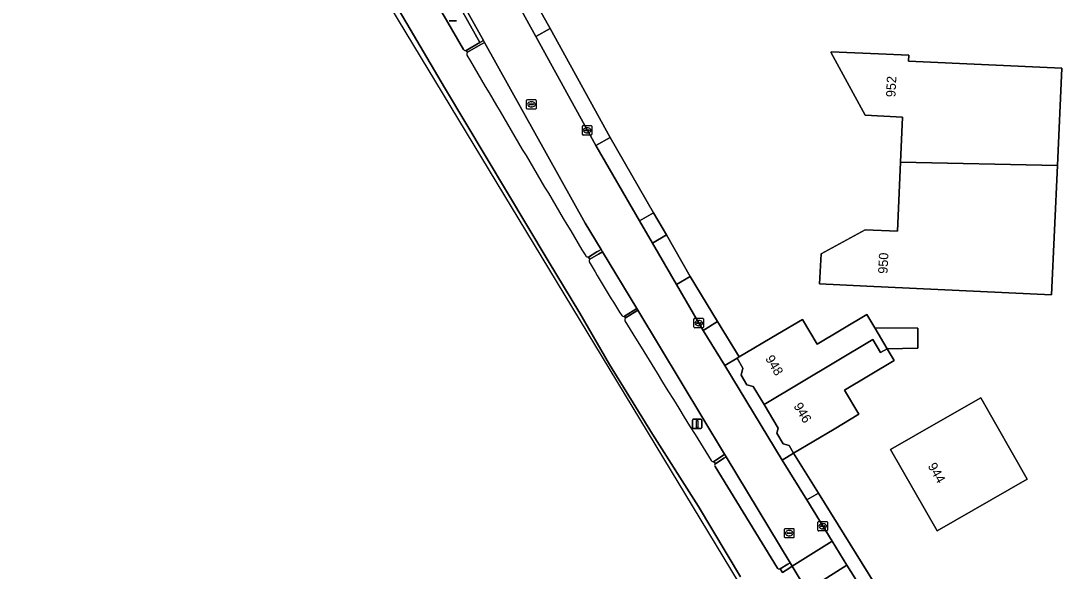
# Model space of a CAD drawing. Extents: x 158455 to 159797, y 387218 to 388672.
# Drawn here: x 158553.7 to 158664.1, y 387547.3 to 387605.6 of the extents above; entities that cross this region are included whole.
import ezdxf

# ---------------------------------------------------------------- set-up
doc = ezdxf.new("R2010")
doc.units = 0
for name, color, linetype in [('IMGEO_Berm_groen', 7, 'Continuous'), ('IMGEO_Erf', 7, 'Continuous'), ('IMGEO_Groenvoorziening', 7, 'Continuous'), ('IMGEO_Haag', 7, 'Continuous'), ('IMGEO_Kolk', 7, 'Continuous'), ('IMGEO_Lichtmast', 7, 'Continuous'), ('IMGEO_Pand', 7, 'Continuous'), ('IMGEO_Pand_nummerreeks', 7, 'Continuous'), ('IMGEO_Rijbaan_lokaal_gesloten', 7, 'Continuous'), ('IMGEO_Rijbaan_lokaal_open', 7, 'Continuous'), ('IMGEO_Rijbaan_regionaal_gesloten', 7, 'Continuous'), ('IMGEO_Rioolput', 7, 'Continuous'), ('IMGEO_Terreindeel_gesloten', 7, 'Continuous'), ('IMGEO_Voetpad_open', 7, 'Continuous')]:
    doc.layers.add(name, color=color, linetype=linetype)

msp = doc.modelspace()

# ---------------------------------------------------------------- linework, layer by layer
at = {"layer": 'IMGEO_Berm_groen'}
for points in [[(158600.93, 387602.46), (158602.37, 387603.29), (158595.99, 387614.74)], [(158594.61, 387612.98), (158597.73, 387607.6), (158600.66, 387602.56)]]:
    msp.add_lwpolyline(points, dxfattribs=at)
msp.add_arc((158600.86, 387602.68), 0.233, 211.7999, 288.5725, dxfattribs=at)
at = {"layer": 'IMGEO_Erf'}
msp.add_lwpolyline([(158607.75, 387608.53), (158609.85, 387604.78), (158616.19, 387593.23), (158620.8, 387585.26), (158622.16, 387582.92), (158624.69, 387578.52), (158627.59, 387573.75), (158629.86, 387570.01), (158633.94, 387572.43), (158636.57, 387573.99), (158638.13, 387571.37), (158643.4, 387574.5), (158644.25, 387573.08), (158648.81, 387573.06), (158648.81, 387571.2), (158648.81, 387570.94), (158645.55, 387570.88), (158646.29, 387569.64), (158641.02, 387566.51), (158642.56, 387563.94), (158639.94, 387562.38), (158635.64, 387559.83), (158638.28, 387555.58), (158648.98, 387538.36)], dxfattribs=at)
for points in [[(158643.39, 387577.51), (158638.4, 387577.74), (158638.55, 387580.92), (158643.23, 387583.47), (158646.64, 387583.31), (158646.96, 387590.62), (158647.18, 387595.39), (158643.22, 387595.59), (158639.61, 387602.21), (158639.63, 387602.31), (158644.62, 387602.1), (158647.86, 387601.97), (158647.81, 387601.32), (158664.06, 387600.59), (158663.59, 387590.26), (158662.97, 387576.6)], [(158650.84, 387551.61), (158645.92, 387560.23), (158651.19, 387563.24), (158655.47, 387565.68), (158660.39, 387557.06)]]:
    msp.add_lwpolyline(points, close=True, dxfattribs=at)
at = {"layer": 'IMGEO_Groenvoorziening'}
msp.add_lwpolyline([(158569.24, 387665.02), (158558.85, 387684.2), (158555.99, 387689.31), (158550.05, 387699.7), (158546.39, 387706.11), (158544.58, 387709.05), (158544.54, 387709.11), (158543.96, 387708.78), (158548.35, 387701.59), (158583.29, 387638.1), (158590.61, 387624.79), (158595.99, 387614.74), (158602.37, 387603.29), (158602.76, 387603.52), (158596.83, 387614.13), (158590.94, 387624.97), (158583.8, 387638.18), (158579.03, 387646.76), (158574, 387656.06)], close=True, dxfattribs=at)
for points in [[(158602.88, 387603.3), (158602.49, 387603.07), (158601.08, 387602.27)], [(158613.89, 387580.59), (158614.79, 387581.13), (158614.99, 387581.25), (158615.24, 387581.4), (158613.56, 387584.18), (158602.88, 387603.3)], [(158615.39, 387581.14), (158614.95, 387580.89), (158614.04, 387580.36)], [(158617.71, 387574.32), (158618.64, 387574.9), (158619.02, 387575.14), (158615.39, 387581.14)], [(158619.13, 387574.95), (158618.75, 387574.72), (158617.82, 387574.15)], [(158627.17, 387558.95), (158628.1, 387559.56), (158628.33, 387559.71), (158619.13, 387574.95)], [(158628.49, 387559.45), (158628.26, 387559.3), (158627.35, 387558.71)], [(158634.2, 387547.57), (158635.02, 387548.08), (158635.26, 387548.23), (158628.49, 387559.45)], [(158627.31, 387558.4), (158633.94, 387547.66)], [(158637.03, 387545.29), (158635.49, 387547.85), (158635.25, 387547.7), (158634.45, 387547.19)]]:
    msp.add_lwpolyline(points, dxfattribs=at)
for centre, radius, start, end in [((158601.27, 387602.07), 0.274, 133.9428, 202.4903), ((160646.95, 388798.53), 2370.15, 210.32112, 210.91861), ((158613.9, 387581.04), 0.454, 229.4552, 269.3461), ((158614.33, 387580.17), 0.354, 146.304, 193.9815), ((158741.55, 387653.57), 147.22, 209.9453, 212.5273), ((158617.62, 387574.53), 0.223, 211.8814, 293.3637), ((158618.11, 387573.93), 0.366, 142.9342, 193.3643), ((160944.33, 389003.56), 2730.76, 211.57155, 211.93675), ((158627.09, 387559.12), 0.19, 204.9865, 296.274), ((158627.51, 387558.53), 0.242, 131.4061, 212.5395), ((158634.14, 387547.81), 0.245, 216.0027, 282.686)]:
    msp.add_arc(centre, radius, start, end, dxfattribs=at)
at = {"layer": 'IMGEO_Haag'}
msp.add_lwpolyline([(158574, 387656.06), (158569.24, 387665.02), (158558.85, 387684.2), (158555.99, 387689.31), (158550.05, 387699.7), (158546.39, 387706.11), (158544.58, 387709.05), (158544.54, 387709.11), (158543.96, 387708.78), (158548.35, 387701.59), (158583.29, 387638.1), (158590.61, 387624.79), (158595.99, 387614.74), (158602.37, 387603.29), (158602.76, 387603.52), (158596.83, 387614.13), (158590.94, 387624.97), (158583.8, 387638.18), (158579.03, 387646.76)], close=True, dxfattribs=at)
for points in [[(158602.88, 387603.3), (158602.49, 387603.07), (158601.08, 387602.27)], [(158613.89, 387580.59), (158614.79, 387581.13), (158614.99, 387581.25), (158615.24, 387581.4), (158613.56, 387584.18), (158602.88, 387603.3)], [(158615.39, 387581.14), (158614.95, 387580.89), (158614.04, 387580.36)], [(158617.71, 387574.32), (158618.64, 387574.9), (158619.02, 387575.14), (158615.39, 387581.14)], [(158619.13, 387574.95), (158618.75, 387574.72), (158617.82, 387574.15)], [(158627.17, 387558.95), (158628.1, 387559.56), (158628.33, 387559.71), (158619.13, 387574.95)], [(158628.49, 387559.45), (158628.26, 387559.3), (158627.35, 387558.71)], [(158634.2, 387547.57), (158635.02, 387548.08), (158635.26, 387548.23), (158628.49, 387559.45)], [(158627.31, 387558.4), (158633.94, 387547.66)], [(158637.03, 387545.29), (158635.49, 387547.85), (158635.25, 387547.7), (158634.45, 387547.19)]]:
    msp.add_lwpolyline(points, dxfattribs=at)
for centre, radius, start, end in [((158601.27, 387602.07), 0.274, 133.9428, 202.4903), ((160646.95, 388798.53), 2370.15, 210.32112, 210.91861), ((158613.9, 387581.04), 0.454, 229.4552, 269.3461), ((158614.33, 387580.17), 0.354, 146.304, 193.9815), ((158741.55, 387653.57), 147.22, 209.9453, 212.5273), ((158617.62, 387574.53), 0.223, 211.8814, 293.3637), ((158618.11, 387573.93), 0.366, 142.9342, 193.3643), ((160944.33, 389003.56), 2730.76, 211.57155, 211.93675), ((158627.09, 387559.12), 0.19, 204.9865, 296.274), ((158627.51, 387558.53), 0.242, 131.4061, 212.5395), ((158634.14, 387547.81), 0.245, 216.0027, 282.686)]:
    msp.add_arc(centre, radius, start, end, dxfattribs=at)
at = {"layer": 'IMGEO_Kolk'}
for p, q in [((158613.25, 387593.57), (158613.25, 387594.43)), ((158613.32, 387594.5), (158614.18, 387594.5)), ((158613.51, 387593.99), (158613.51, 387594.01)), ((158613.55, 387594.04), (158613.95, 387594.04)), ((158613.95, 387593.96), (158613.55, 387593.96)), ((158613.74, 387594.28), (158613.76, 387594.28)), ((158613.99, 387594.01), (158613.99, 387593.99)), ((158614.25, 387594.43), (158614.25, 387593.57)), ((158614.18, 387593.5), (158613.32, 387593.5)), ((158613.76, 387593.72), (158613.74, 387593.72)), ((158625.16, 387574.1), (158626.01, 387574.1)), ((158625.08, 387573.17), (158625.08, 387574.03)), ((158626.01, 387573.1), (158625.16, 387573.1)), ((158625.34, 387573.59), (158625.34, 387573.61)), ((158625.38, 387573.64), (158625.78, 387573.64)), ((158625.78, 387573.56), (158625.38, 387573.56)), ((158625.57, 387573.88), (158625.6, 387573.88)), ((158625.59, 387573.32), (158625.57, 387573.32)), ((158625.83, 387573.61), (158625.83, 387573.59)), ((158626.08, 387574.03), (158626.08, 387573.17)), ((158638.22, 387551.67), (158638.22, 387552.52)), ((158638.3, 387552.59), (158639.15, 387552.59)), ((158638.48, 387552.09), (158638.48, 387552.1)), ((158638.92, 387552.05), (158638.52, 387552.05)), ((158638.53, 387552.14), (158638.92, 387552.14)), ((158638.71, 387552.37), (158638.74, 387552.37)), ((158638.97, 387552.1), (158638.97, 387552.09)), ((158639.22, 387552.52), (158639.22, 387551.67)), ((158639.15, 387551.59), (158638.3, 387551.59)), ((158638.73, 387551.81), (158638.71, 387551.81))]:
    msp.add_line(p, q, dxfattribs=at)
for points in [[(158613.25, 387593.57), (158613.25, 387594.43)], [(158613.32, 387594.5), (158614.18, 387594.5)], [(158614.25, 387594.43), (158614.25, 387593.57)], [(158614.18, 387593.5), (158613.32, 387593.5)], [(158625.16, 387574.1), (158626.01, 387574.1)], [(158625.08, 387573.17), (158625.08, 387574.03)], [(158626.01, 387573.1), (158625.16, 387573.1)], [(158626.08, 387574.03), (158626.08, 387573.17)], [(158638.22, 387551.67), (158638.22, 387552.52)], [(158638.3, 387552.59), (158639.15, 387552.59)], [(158639.22, 387552.52), (158639.22, 387551.67)], [(158639.15, 387551.59), (158638.3, 387551.59)]]:
    msp.add_lwpolyline(points, dxfattribs=at)
for centre, radius, start, end in [((158613.33, 387594.43), 0.0765, 91.552, 178.448), ((158613.33, 387594.43), 0.0765, 91.552, 178.448), ((158613.55, 387594), 0.0403, 85.8775, 175.7526), ((158613.55, 387593.99), 0.0366, 178.938, 274.7102), ((158613.95, 387594.01), 0.0386, 1.7309, 96.639), ((158613.95, 387594), 0.043, 264.8664, 352.4533), ((158614.17, 387594.43), 0.0765, 1.552, 88.448), ((158614.17, 387594.43), 0.0765, 1.552, 88.448), ((158613.33, 387593.58), 0.0765, 181.552, 268.448), ((158613.33, 387593.58), 0.0765, 181.552, 268.448), ((158614.17, 387593.58), 0.0765, 271.552, 358.448), ((158614.17, 387593.58), 0.0765, 271.552, 358.448), ((158625.16, 387574.02), 0.0765, 91.552, 178.448), ((158625.16, 387574.02), 0.0765, 91.552, 178.448), ((158626.01, 387574.02), 0.0765, 1.552, 88.448), ((158626.01, 387574.02), 0.0765, 1.552, 88.448), ((158625.16, 387573.18), 0.0765, 181.552, 268.448), ((158625.16, 387573.18), 0.0765, 181.552, 268.448), ((158625.38, 387573.6), 0.0403, 85.8775, 175.7526), ((158625.38, 387573.59), 0.0366, 178.938, 274.7102), ((158625.79, 387573.6), 0.0386, 1.7309, 96.639), ((158625.78, 387573.6), 0.043, 264.8664, 352.4533), ((158626.01, 387573.18), 0.0765, 271.552, 358.448), ((158626.01, 387573.18), 0.0765, 271.552, 358.448), ((158638.3, 387552.52), 0.0765, 91.552, 178.448), ((158638.3, 387552.52), 0.0765, 91.552, 178.448), ((158638.52, 387552.1), 0.0403, 85.8775, 175.7526), ((158638.52, 387552.09), 0.0366, 178.938, 274.7102), ((158638.93, 387552.1), 0.0386, 1.7309, 96.639), ((158638.92, 387552.09), 0.043, 264.8664, 352.4533), ((158639.15, 387552.52), 0.0765, 1.552, 88.448), ((158639.15, 387552.52), 0.0765, 1.552, 88.448), ((158638.3, 387551.67), 0.0765, 181.552, 268.448), ((158638.3, 387551.67), 0.0765, 181.552, 268.448), ((158639.15, 387551.67), 0.0765, 271.552, 358.448), ((158639.15, 387551.67), 0.0765, 271.552, 358.448)]:
    msp.add_arc(centre, radius, start, end, dxfattribs=at)
for centre, major_axis, ratio, start_param, end_param in [((158613.74, 387594), (-0.387, 0.002), 0.722429, 4.712389, 7.853982), ((158613.76, 387594), (-0.39, 0.002), 0.717154, 1.570796, 4.712389), ((158625.57, 387573.6), (-0.387, 0.002), 0.722429, 4.712389, 7.853982), ((158625.59, 387573.6), (-0.39, 0.002), 0.717154, 1.570796, 4.712389), ((158638.71, 387552.09), (-0.387, 0.002), 0.722429, 4.712389, 7.853982), ((158638.73, 387552.09), (-0.39, 0.002), 0.717154, 1.570796, 4.712389)]:
    msp.add_ellipse(centre, major_axis=major_axis, ratio=ratio, start_param=start_param, end_param=end_param, dxfattribs=at)
at = {"layer": 'IMGEO_Lichtmast'}
for p, q in [((158599.92, 387605.59), (158599.13, 387605.59)), ((158599.13, 387605.59), (158599.92, 387605.59)), ((158624.91, 387562.53), (158624.91, 387563.33)), ((158624.91, 387563.33), (158624.91, 387562.53)), ((158625.01, 387563.43), (158625.8, 387563.43)), ((158625.8, 387563.43), (158625.01, 387563.43)), ((158625.9, 387563.33), (158625.9, 387562.53)), ((158625.9, 387562.53), (158625.9, 387563.33)), ((158625.8, 387562.43), (158625.01, 387562.43)), ((158625.01, 387562.43), (158625.8, 387562.43))]:
    msp.add_line(p, q, dxfattribs=at)
msp.add_lwpolyline([(158625.33, 387563.3), (158625.48, 387563.3), (158625.48, 387562.55), (158625.33, 387562.55), (158625.33, 387563.3)], dxfattribs=at)
for centre, start, end in [((158625.01, 387563.33), 90, 180), ((158625.01, 387563.33), 90, 180), ((158625.8, 387563.33), 0, 90), ((158625.8, 387563.33), 360, 90), ((158625.01, 387562.53), 180, 270), ((158625.01, 387562.53), 180, 270), ((158625.8, 387562.53), 270, 0), ((158625.8, 387562.53), 270, 0)]:
    msp.add_arc(centre, 0.1, start, end, dxfattribs=at)
at = {"layer": 'IMGEO_Pand'}
for points in [[(158646.96, 387590.62), (158663.59, 387590.26), (158664.06, 387600.59), (158647.81, 387601.32), (158647.86, 387601.97), (158644.62, 387602.1), (158639.63, 387602.31), (158639.61, 387602.21), (158643.22, 387595.59), (158647.18, 387595.39)], [(158646.96, 387590.62), (158646.64, 387583.31), (158643.23, 387583.47), (158638.55, 387580.92), (158638.4, 387577.74), (158643.39, 387577.51), (158662.97, 387576.6), (158663.59, 387590.26)], [(158644.02, 387571.85), (158644.85, 387570.47), (158645.55, 387570.88), (158644.25, 387573.08), (158643.4, 387574.5), (158638.13, 387571.37), (158636.57, 387573.99), (158633.94, 387572.43), (158629.86, 387570.01), (158629.64, 387569.88), (158630.27, 387568.82), (158630.08, 387568.1), (158630.69, 387567.07), (158631.37, 387566.9), (158632.52, 387564.97)], [(158644.25, 387573.08), (158645.55, 387570.88), (158648.81, 387570.94), (158648.81, 387571.2), (158648.81, 387573.06)], [(158632.52, 387564.97), (158633.99, 387562.49), (158633.85, 387561.94), (158634.53, 387560.8), (158635.16, 387560.64), (158635.64, 387559.83), (158639.94, 387562.38), (158642.56, 387563.94), (158641.02, 387566.51), (158646.29, 387569.64), (158645.55, 387570.88), (158644.85, 387570.47), (158644.02, 387571.85)], [(158655.47, 387565.68), (158651.19, 387563.24), (158645.92, 387560.23), (158650.84, 387551.61), (158660.39, 387557.06)]]:
    msp.add_lwpolyline(points, close=True, dxfattribs=at)
at = {"layer": 'IMGEO_Rijbaan_lokaal_gesloten'}
msp.add_lwpolyline([(158639.72, 387550.51), (158635.49, 387547.85), (158637.03, 387545.29), (158641.29, 387547.98)], close=True, dxfattribs=at)
at = {"layer": 'IMGEO_Rijbaan_lokaal_open'}
msp.add_lwpolyline([(158596.83, 387614.13), (158602.76, 387603.52), (158602.88, 387603.3), (158613.56, 387584.18), (158615.24, 387581.4), (158615.39, 387581.14), (158619.02, 387575.14), (158619.13, 387574.95), (158628.33, 387559.71), (158628.49, 387559.45), (158635.26, 387548.23), (158635.49, 387547.85), (158639.72, 387550.51), (158637.03, 387554.87), (158634.44, 387559.1), (158628.34, 387569.09), (158626.06, 387572.81), (158623.24, 387577.68), (158620.68, 387582.07), (158619.31, 387584.43), (158614.68, 387592.4), (158608.31, 387603.94), (158606.24, 387607.71)], dxfattribs=at)
msp.add_lwpolyline([(158641.29, 387547.98), (158637.03, 387545.29), (158639.93, 387540.68), (158644.17, 387543.38)], close=True, dxfattribs=at)
at = {"layer": 'IMGEO_Rijbaan_regionaal_gesloten'}
for points in [[(158493.99, 387775.21), (158586.26, 387618.12), (158588.04, 387615.09), (158677.18, 387467.99)], [(158555.92, 387672.11), (158568.85, 387649.84), (158579.29, 387631.74), (158587.63, 387617.28), (158598.63, 387598.54), (158609.61, 387580.18), (158612.97, 387574.63), (158616.13, 387569.2), (158620.69, 387561.83), (158625.56, 387554.19), (158630.02, 387546.72)], [(158630.02, 387546.72), (158625.56, 387554.19), (158620.69, 387561.83), (158616.13, 387569.2), (158612.97, 387574.63), (158609.61, 387580.18), (158598.63, 387598.54), (158587.63, 387617.28), (158579.29, 387631.74), (158568.85, 387649.84), (158555.92, 387672.11)], [(158600.66, 387602.56), (158597.73, 387607.6), (158594.61, 387612.98), (158574.37, 387647.66)], [(158601.08, 387602.27), (158600.93, 387602.46)], [(158614.04, 387580.36), (158613.89, 387580.59)], [(158617.82, 387574.15), (158617.71, 387574.32)], [(158627.35, 387558.71), (158627.17, 387558.95)], [(158633.94, 387547.66), (158627.31, 387558.4)], [(158634.45, 387547.19), (158634.2, 387547.57)]]:
    msp.add_lwpolyline(points, dxfattribs=at)
for centre, radius, start, end in [((158600.86, 387602.68), 0.233, 211.7999, 288.5725), ((158601.27, 387602.07), 0.274, 133.9428, 202.4903), ((160646.95, 388798.53), 2370.15, 210.32112, 210.91861), ((158613.9, 387581.04), 0.454, 229.4552, 269.3461), ((158614.33, 387580.17), 0.354, 146.304, 193.9815), ((158741.55, 387653.57), 147.22, 209.9453, 212.5273), ((158617.62, 387574.53), 0.223, 211.8814, 293.3637), ((158618.11, 387573.93), 0.366, 142.9342, 193.3643), ((160944.33, 389003.56), 2730.76, 211.57155, 211.93675), ((158627.09, 387559.12), 0.19, 204.9865, 296.274), ((158627.51, 387558.53), 0.242, 131.4061, 212.5395), ((158634.14, 387547.81), 0.245, 216.0027, 282.686)]:
    msp.add_arc(centre, radius, start, end, dxfattribs=at)
at = {"layer": 'IMGEO_Rioolput'}
for p, q in [((158607.42, 387597.25), (158608.27, 387597.25)), ((158607.34, 387596.32), (158607.34, 387597.17)), ((158608.27, 387596.25), (158607.42, 387596.25)), ((158607.6, 387596.74), (158607.6, 387596.75)), ((158608.04, 387596.7), (158607.64, 387596.7)), ((158607.65, 387596.79), (158608.04, 387596.79)), ((158607.83, 387597.03), (158607.86, 387597.03)), ((158607.85, 387596.47), (158607.83, 387596.47)), ((158608.09, 387596.75), (158608.09, 387596.74)), ((158608.35, 387597.17), (158608.35, 387596.32)), ((158634.68, 387550.93), (158634.68, 387551.79)), ((158634.76, 387551.86), (158635.61, 387551.86)), ((158635.61, 387550.86), (158634.76, 387550.86)), ((158634.94, 387551.35), (158634.94, 387551.37)), ((158634.98, 387551.4), (158635.38, 387551.4)), ((158635.38, 387551.32), (158634.98, 387551.32)), ((158635.17, 387551.64), (158635.19, 387551.64)), ((158635.19, 387551.08), (158635.17, 387551.08)), ((158635.42, 387551.37), (158635.42, 387551.35)), ((158635.68, 387551.79), (158635.68, 387550.93))]:
    msp.add_line(p, q, dxfattribs=at)
for points in [[(158607.42, 387597.25), (158608.27, 387597.25)], [(158607.34, 387596.32), (158607.34, 387597.17)], [(158608.27, 387596.25), (158607.42, 387596.25)], [(158608.35, 387597.17), (158608.35, 387596.32)], [(158634.68, 387550.93), (158634.68, 387551.79)], [(158634.76, 387551.86), (158635.61, 387551.86)], [(158635.61, 387550.86), (158634.76, 387550.86)], [(158635.68, 387551.79), (158635.68, 387550.93)]]:
    msp.add_lwpolyline(points, dxfattribs=at)
for centre, radius, start, end in [((158607.42, 387597.17), 0.0765, 91.552, 178.448), ((158607.42, 387597.17), 0.0765, 91.552, 178.448), ((158608.27, 387597.17), 0.0765, 1.552, 88.448), ((158608.27, 387597.17), 0.0765, 1.552, 88.448), ((158607.42, 387596.32), 0.0765, 181.552, 268.448), ((158607.42, 387596.32), 0.0765, 181.552, 268.448), ((158607.64, 387596.75), 0.0403, 85.8775, 175.7526), ((158607.64, 387596.74), 0.0366, 178.938, 274.7102), ((158608.05, 387596.75), 0.0386, 1.7309, 96.639), ((158608.04, 387596.75), 0.043, 264.8664, 352.4533), ((158608.27, 387596.32), 0.0765, 271.552, 358.448), ((158608.27, 387596.32), 0.0765, 271.552, 358.448), ((158634.76, 387551.78), 0.0765, 91.552, 178.448), ((158634.76, 387551.78), 0.0765, 91.552, 178.448), ((158634.76, 387550.94), 0.0765, 181.552, 268.448), ((158634.76, 387550.94), 0.0765, 181.552, 268.448), ((158634.98, 387551.36), 0.0403, 85.8775, 175.7526), ((158634.98, 387551.35), 0.0366, 178.938, 274.7102), ((158635.39, 387551.36), 0.0386, 1.7309, 96.639), ((158635.38, 387551.36), 0.043, 264.8664, 352.4533), ((158635.61, 387551.78), 0.0765, 1.552, 88.448), ((158635.61, 387551.78), 0.0765, 1.552, 88.448), ((158635.61, 387550.94), 0.0765, 271.552, 358.448), ((158635.61, 387550.94), 0.0765, 271.552, 358.448)]:
    msp.add_arc(centre, radius, start, end, dxfattribs=at)
for centre, major_axis, ratio, start_param, end_param in [((158607.83, 387596.75), (-0.387, 0.002), 0.722429, 4.712389, 7.853982), ((158607.86, 387596.75), (-0.39, 0.002), 0.717154, 1.570796, 4.712389), ((158635.17, 387551.36), (-0.387, 0.002), 0.722429, 4.712389, 7.853982), ((158635.19, 387551.36), (-0.39, 0.002), 0.717154, 1.570796, 4.712389)]:
    msp.add_ellipse(centre, major_axis=major_axis, ratio=ratio, start_param=start_param, end_param=end_param, dxfattribs=at)
at = {"layer": 'IMGEO_Terreindeel_gesloten'}
for points in [[(158602.49, 387603.07), (158602.88, 387603.3), (158602.76, 387603.52), (158602.37, 387603.29), (158600.93, 387602.46), (158601.08, 387602.27)], [(158615.39, 387581.14), (158615.24, 387581.4), (158614.99, 387581.25), (158614.79, 387581.13), (158613.89, 387580.59), (158614.04, 387580.36), (158614.95, 387580.89)], [(158618.75, 387574.72), (158619.13, 387574.95), (158619.02, 387575.14), (158618.64, 387574.9), (158617.71, 387574.32), (158617.82, 387574.15)], [(158628.26, 387559.3), (158628.49, 387559.45), (158628.33, 387559.71), (158628.1, 387559.56), (158627.17, 387558.95), (158627.35, 387558.71)], [(158635.49, 387547.85), (158635.26, 387548.23), (158635.02, 387548.08), (158634.2, 387547.57), (158634.45, 387547.19), (158635.25, 387547.7)]]:
    msp.add_lwpolyline(points, close=True, dxfattribs=at)
at = {"layer": 'IMGEO_Voetpad_open'}
for points in [[(158607.75, 387608.53), (158606.24, 387607.71), (158608.31, 387603.94), (158609.85, 387604.78)], [(158614.68, 387592.4), (158616.19, 387593.23), (158609.85, 387604.78), (158608.31, 387603.94)], [(158619.31, 387584.43), (158620.8, 387585.26), (158616.19, 387593.23), (158614.68, 387592.4)], [(158620.68, 387582.07), (158622.16, 387582.92), (158620.8, 387585.26), (158619.31, 387584.43)], [(158623.24, 387577.68), (158624.69, 387578.52), (158622.16, 387582.92), (158620.68, 387582.07)], [(158623.24, 387577.68), (158626.06, 387572.81), (158627.59, 387573.75), (158624.69, 387578.52)], [(158627.59, 387573.75), (158626.06, 387572.81), (158628.34, 387569.09), (158629.64, 387569.88), (158629.86, 387570.01)], [(158629.64, 387569.88), (158628.34, 387569.09), (158634.44, 387559.1), (158635.64, 387559.83), (158635.16, 387560.64), (158634.53, 387560.8), (158633.85, 387561.94), (158633.99, 387562.49), (158632.52, 387564.97), (158631.37, 387566.9), (158630.69, 387567.07), (158630.08, 387568.1), (158630.27, 387568.82)], [(158637.03, 387554.87), (158638.28, 387555.58), (158635.64, 387559.83), (158634.44, 387559.1)], [(158638.28, 387555.58), (158637.03, 387554.87), (158639.72, 387550.51), (158641.29, 387547.98), (158644.17, 387543.38), (158645.81, 387540.76), (158647.76, 387537.6), (158648.98, 387538.36)]]:
    msp.add_lwpolyline(points, close=True, dxfattribs=at)

# ---------------------------------------------------------------- texts
at = {"layer": 'IMGEO_Pand_nummerreeks'}
for s, rotation, p in [('952', 87.4256, (158646.43, 387597.49)), ('950', 87.4256, (158645.59, 387578.8)), ('948', 300.8364, (158632.6, 387569.84)), ('946', 300.8378, (158635.6, 387564.82)), ('944', 299.7306, (158649.82, 387558.47))]:
    msp.add_text(s, height=1, rotation=rotation, dxfattribs=at).set_placement(p)

doc.saveas('drawing.dxf')
